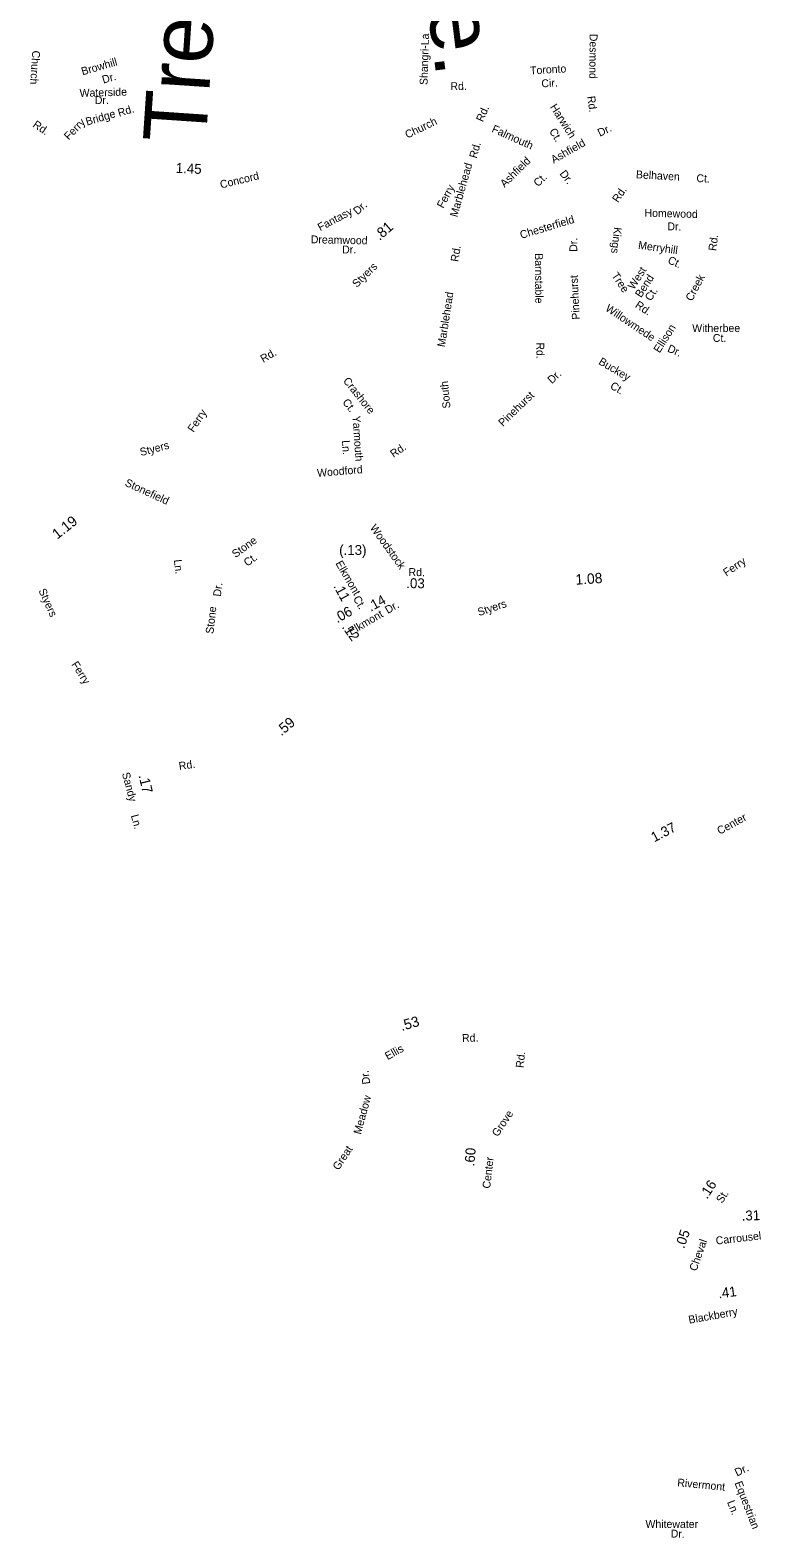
# Model space of a CAD drawing. Extents: x 1553981 to 1780076, y 812965 to 996873.
# Drawn here: x 1625685 to 1626788, y 845057 to 847334 of the extents above; entities that cross this region are included whole.
import ezdxf

# ---------------------------------------------------------------- set-up
doc = ezdxf.new("R2010")
doc.units = 0
for name, color, linetype in [('Exist Road Non-System Type 51 Label', 7, 'Continuous'), ('Exist Road Secondary Mileage Hundredths English Label', 7, 'Continuous'), ('Map Preparation Border Antique Large Shape', 7, 'Continuous')]:
    doc.layers.add(name, color=color, linetype=linetype)

msp = doc.modelspace()

# ---------------------------------------------------------------- texts
at = {"layer": 'Exist Road Non-System Type 51 Label'}
for s, height, rotation, p in [('Tredwell', 95, 86.1265, (1625949.9, 847161.7)), ('Ave.', 95, 277.0549, (1626267.1, 847514.1)), ('Shangri-La', 11.88, 88.2679, (1626284.7, 847251.1)), ('Desmond', 11.88, 269.554, (1626529.5, 847328.6)), ('Browhill', 11.87, 16.0498, (1625764.1, 847265.8)), ('Toronto', 11.87, 3.3954, (1626439.9, 847267.1)), ('Dr.', 11.87, 16.0498, (1625795.5, 847253.3)), ('Cir.', 11.87, 3.3954, (1626457, 847247.6)), ('Waterside', 11.88, 1.5954, (1625759.8, 847233.2)), ('Dr.', 11.88, 0.1539, (1625782.6, 847222.5)), ('Rd.', 11.88, 277.6845, (1626525.8, 847233.9)), ('Bridge', 11.88, 16.5758, (1625770.8, 847189.9)), ('Rd.', 11.88, 16.5758, (1625819.3, 847203.2)), ('Harwich', 11.88, 302.3012, (1626469.2, 847218.1)), ('Ferry', 11.88, 45.7087, (1625743.2, 847167.3)), ('Falmouth', 11.88, 335.687, (1626380.7, 847180.8)), ('Ct.', 11.88, 302.3012, (1626467.9, 847181.4)), ('Dr.', 11.88, 25.7873, (1626544.9, 847172.9)), ('Rd.', 11.88, 74.1905, (1626358.8, 847139.7)), ('Ashfield', 11.88, 29.5997, (1626475.2, 847132.4)), ('Ashfield', 11.87, 44.6132, (1626401.2, 847095.8)), ('Marblehead', 11.88, 74.1905, (1626329.6, 847050.9)), ('Dr.', 11.88, 307.4332, (1626483.5, 847117.1)), ('Belhaven', 11.88, 356.8657, (1626599.1, 847110.4)), ('Ct.', 11.87, 44.6132, (1626451.7, 847096.7)), ('Rd.', 11.88, 55.6163, (1626572.3, 847072.7)), ('Ct.', 11.88, 357.4518, (1626690.4, 847104.7)), ('Dr.', 11.88, 42.1503, (1626179.1, 847054.4)), ('Fantasy', 11.88, 27.7912, (1626122.8, 847030.2)), ('Chesterfield', 11.875, 16.8269, (1626426.3, 847018.8)), ('Homewood', 11.88, 358.6243, (1626612.2, 847052.3)), ('Kings', 11.88, 263.2583, (1626566.4, 847037)), ('Dr.', 11.88, 358.6243, (1626646.7, 847031.9)), ('Dreamwood', 11.88, 358.844, (1626108.5, 847012.2)), ('Dr.', 11.88, 0.4541, (1626155.9, 846996.8)), ('Rd.', 11.88, 81.083, (1626331.2, 846983.6)), ('Dr.', 11.88, 90.2155, (1626510.8, 846999.3)), ('Merryhill', 11.88, 352.0097, (1626602.2, 847004)), ('Rd.', 11.88, 82.3369, (1626720.3, 847000.1)), ('Barnstable', 11.88, 270.4133, (1626446.9, 846997.1)), ('Ct.', 11.88, 335.2135, (1626646.3, 846982.7)), ('Pinehurst', 11.88, 92.917, (1626514.7, 846897.2)), ('Tree', 11.88, 303.8709, (1626562, 846963.4)), ('West', 11.88, 57.0036, (1626596.1, 846941.3)), ('Bend', 11.88, 57.0036, (1626607, 846929.1)), ('Creek', 11.88, 62.3083, (1626684, 846923.7)), ('Marblehead', 11.88, 81.083, (1626311, 846854.8)), ('Ct.', 11.88, 57.0036, (1626621.8, 846924)), ('Willowmede', 11.88, 326.1237, (1626552.2, 846911.2)), ('Rd.', 11.88, 326.3907, (1626597.1, 846916.2)), ('Witherbee', 11.88, 0.087, (1626684.3, 846878.1)), ('Ellison', 11.88, 57.5009, (1626635, 846845.6)), ('Ct.', 11.87, 359.7547, (1626715.4, 846863.3)), ('Rd.', 11.88, 270.0414, (1626449.2, 846862.5)), ('Dr.', 11.88, 336.3546, (1626645.8, 846849)), ('Buckey', 11.88, 329.3014, (1626541.9, 846830.3)), ('Crashore', 11.87, 308.6399, (1626156.6, 846804.1)), ('South', 11.87, 95.5318, (1626319.5, 846763.3)), ('Dr.', 11.88, 43.2861, (1626472.5, 846799.2)), ('Ct.', 11.88, 329.3014, (1626559.3, 846793.7)), ('Ct.', 11.87, 308.6399, (1626155.6, 846771.7)), ('Pinehurst', 11.88, 44.1, (1626398.6, 846734.6)), ('Yarmouth', 11.88, 273.7141, (1626171.6, 846751.3)), ('Ln.', 11.88, 273.7141, (1626155.7, 846714.4)), ('Rd.', 11.88, 33.9658, (1626233.4, 846687.9)), ('Woodford', 11.88, 4.8626, (1626118.6, 846659.2)), ('Stonefield', 11.87, 335.3578, (1625827, 846646.4)), ('Stone', 11.88, 36.0459, (1625994.9, 846536.5)), ('Ln.', 11.88, 276.6084, (1625901.9, 846534)), ('Ct.', 11.88, 36.0459, (1626012.7, 846523.5)), ('Dr.', 11.88, 83.6492, (1625972.8, 846478.1)), ('Stone', 11.88, 83.6492, (1625961.5, 846421.8)), ('Dr.', 11.87, 97.5417, (1626198.4, 845742.7)), ('Meadow', 11.88, 74.8889, (1626184.2, 845665.4)), ('Great', 11.87, 56.5121, (1626150.5, 845611.1)), ('Dr.', 11.87, 25.8921, (1626751.9, 845149.4)), ('Rivermont', 11.88, 354.5142, (1626661.3, 845134.8)), ('Equestrian', 11.88, 291.2895, (1626748, 845139.8)), ('Ln.', 11.88, 291.2895, (1626736.7, 845110.9)), ('Whitewater', 11.88, 359.8314, (1626613.7, 845072)), ('Dr.', 11.88, 358.3481, (1626651.7, 845057.5))]:
    msp.add_text(s, height=height, rotation=rotation, dxfattribs=at).set_placement(p)
at = {"layer": 'Exist Road Secondary Mileage Hundredths English Label'}
for s, height, rotation, p in [('1.45', 15, 357.4214, (1625904.5, 847118.6)), ('.81', 15.62, 40.7821, (1626212.3, 847015.6)), ('1.19', 15.62, 38.2272, (1625725.9, 846564.5)), ('(.13)', 15, 359.956, (1626151.4, 846541.5)), ('.03', 15, 359.181, (1626252.6, 846491.4)), ('1.08', 15.62, 3.8487, (1626508.6, 846496.4)), ('.11', 15, 298.5682, (1626142.3, 846494.2)), ('.14', 15, 28.9032, (1626199.1, 846455.5)), ('.06', 15, 28.726, (1626148.4, 846438.2)), ('.12', 15, 305.6835, (1626154.9, 846432.4)), ('.59', 15.62, 40.0679, (1626064.1, 846267.3)), ('.17', 15.62, 283.4358, (1625848.5, 846208.3)), ('1.37', 15, 27.3276, (1626626.9, 846107.2)), ('.53', 15.62, 16.0154, (1626245.9, 845822.4)), ('.60', 15, 85.5952, (1626355.4, 845617.7)), ('.16', 15, 56.8164, (1626706.7, 845567.6)), ('.31', 15, 1.634, (1626759.1, 845536)), ('.05', 15, 70.6257, (1626672, 845492.9)), ('.41', 15, 7.3326, (1626724.4, 845418.6))]:
    msp.add_text(s, height=height, rotation=rotation, dxfattribs=at).set_placement(p)
at = {"layer": 'Map Preparation Border Antique Large Shape'}
for s, height, rotation, p in [('Church', 11.88, 266.2069, (1625688.3, 847303.6)), ('Rd.', 11.88, 0.809, (1626319.4, 847243.5)), ('Rd.', 11.88, 66.3541, (1626368.3, 847194.6)), ('Rd.', 11.88, 326.2263, (1625687.9, 847188.7)), ('Church', 11.88, 25.9974, (1626254.4, 847170.1)), ('Concord', 11.87, 13.6499, (1625973.1, 847094.8)), ('Ferry', 11.88, 61.7456, (1626308.5, 847064.1)), ('Styers', 11.88, 44.2817, (1626178, 846944.5)), ('Rd.', 11.88, 30.2514, (1626036.8, 846831.5)), ('Ferry', 11.88, 56.0821, (1625931.5, 846725.8)), ('Styers', 11.88, 14.8031, (1625852.3, 846690.7)), ('Woodstock', 11.88, 305.6898, (1626197.2, 846582.4)), ('Elkmont', 11.87, 300.2363, (1626145.4, 846528.7)), ('Ferry', 11.88, 33.8569, (1626735.9, 846508.6)), ('Rd.', 11.87, 359.181, (1626256.1, 846509.7)), ('Styers', 11.88, 294.0431, (1625697.3, 846487.7)), ('Ct.', 11.87, 300.2363, (1626172, 846475.6)), ('Elkmont', 11.88, 30.441, (1626169.5, 846419.6)), ('Dr.', 11.88, 30.441, (1626224.9, 846452.1)), ('Styers', 11.88, 18.3118, (1626362.5, 846449)), ('Ferry', 11.88, 302.2782, (1625746.7, 846376.1)), ('Rd.', 11.88, 8.1293, (1625910.2, 846216.6)), ('Sandy', 11.88, 284.9615, (1625823.4, 846211.4)), ('Ln.', 11.88, 284.9615, (1625836.9, 846147.8)), ('Center', 11.88, 28.763, (1626725.8, 846118.6)), ('Rd.', 11.88, 1.5173, (1626337, 845805.9)), ('Ellis', 11.88, 29.2082, (1626224.6, 845778.2)), ('Rd.', 11.88, 83.8275, (1626429.6, 845766.2)), ('Grove', 11.88, 56.2574, (1626390.8, 845661.8)), ('Center', 11.88, 83.6601, (1626379.3, 845584)), ('St.', 11.88, 56.8164, (1626729.4, 845561.3)), ('Cheval', 11.88, 70.6257, (1626690.6, 845458.8)), ('Carrousel', 11.88, 6.5308, (1626720.5, 845499.8)), ('Blackberry', 11.87, 10.0508, (1626679.7, 845380.3))]:
    msp.add_text(s, height=height, rotation=rotation, dxfattribs=at).set_placement(p)

doc.saveas('drawing.dxf')
